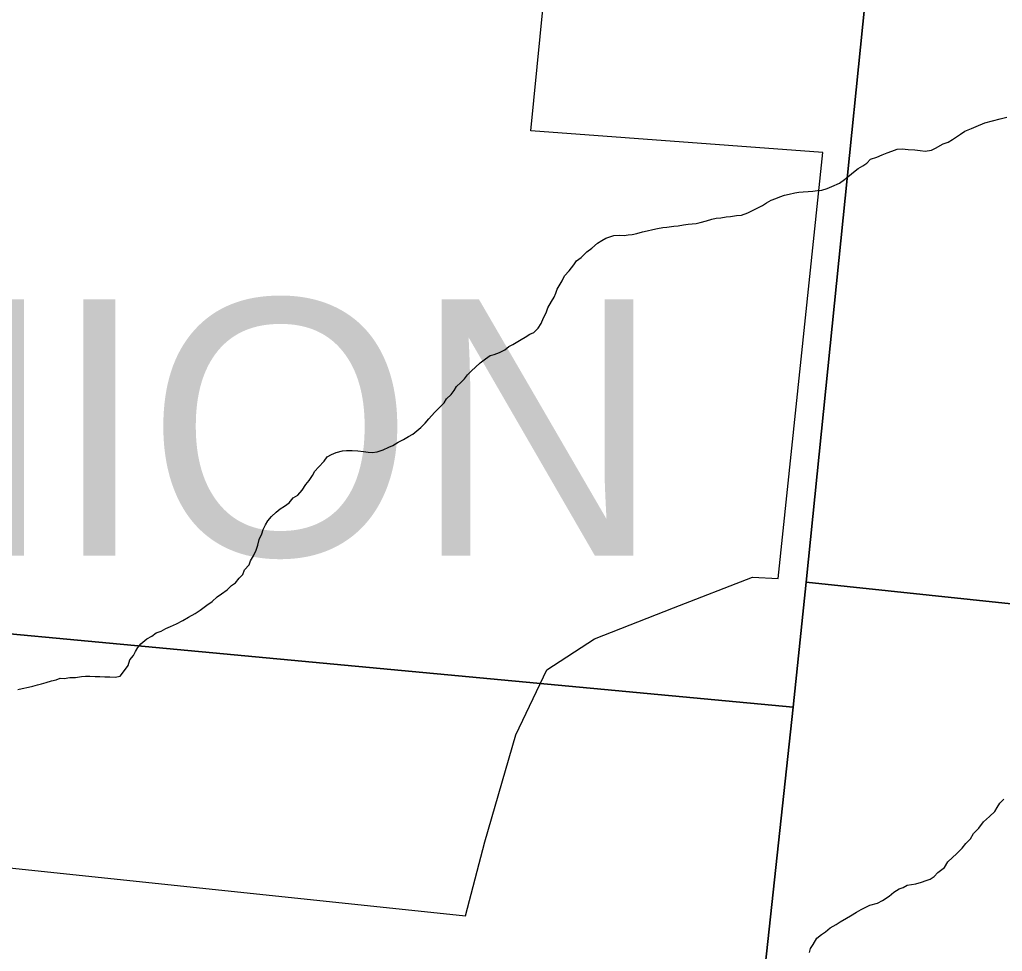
# Model space of a CAD drawing. Extents: x 1310247 to 1664935, y 284496 to 704931.
# Drawn here: x 1476924 to 1480374, y 510358 to 513631 of the extents above; entities that cross this region are included whole.
import ezdxf

# ---------------------------------------------------------------- set-up
doc = ezdxf.new("R2010")
doc.units = 0
for name, color, linetype in [('GM_X_Airport_Location_Class_2', 7, 'Continuous'), ('GM_X_County', 7, 'Continuous'), ('GM_X_Major_Lake_Text', 7, 'Continuous'), ('GM_X_Minor_River_Text', 7, 'Continuous')]:
    doc.layers.add(name, color=color, linetype=linetype)

msp = doc.modelspace()

# ---------------------------------------------------------------- linework, layer by layer
at = {"layer": 'GM_X_County'}
for points in [[(1474875.9, 517060), (1480181.2, 516544.8), (1479685.9, 511654.9), (1479639.7, 511215.9), (1474338.3, 511711.9)], [(1485560.1, 516006.4), (1485056.1, 511086.7), (1479685.9, 511654.9), (1480181.2, 516544.8)], [(1479639.7, 511215.9), (1479061.8, 505865.6), (1473744, 506360.5), (1474338.3, 511711.9)], [(1479685.9, 511654.9), (1485056.1, 511086.7), (1484474.7, 505338.4), (1479061.8, 505865.6), (1479639.7, 511215.9)]]:
    msp.add_lwpolyline(points, close=True, dxfattribs=at)
at = {"layer": 'GM_X_Major_Lake_Text'}
msp.add_lwpolyline([(1476659.6, 508947.9), (1476809.4, 510659.2), (1478489.2, 510482.7), (1478556.6, 510742.6), (1478665.4, 511118.6), (1478774.3, 511346.2), (1478942.4, 511455), (1479219.5, 511563.9), (1479496.5, 511672.7), (1479586.8, 511668), (1479744.2, 513164.5), (1478718.2, 513239.9), (1478806.2, 514128.7), (1478047.6, 514181.7), (1478117.4, 515178.7), (1479922.3, 515006.8), (1480056.6, 516305.4), (1480263, 516285.1), (1480410.3, 515977.6)], dxfattribs=at)
at = {"layer": 'GM_X_Minor_River_Text'}
for points in [[(1479692.4, 513027), (1479708.5, 513028.5), (1479724.6, 513030), (1479740.8, 513031.5), (1479759, 513037), (1479775.4, 513044.5), (1479801.8, 513055.7), (1479820.4, 513069.2), (1479836.9, 513082.7), (1479851.3, 513094.3), (1479867.9, 513107.8), (1479884.3, 513117.3), (1479898.6, 513126.9), (1479911.1, 513140.5), (1479933.5, 513147.8), (1479951.8, 513155.3), (1479970.1, 513162.7), (1479986.4, 513168.2), (1480004.7, 513175.7), (1480022.9, 513177.1), (1480042.9, 513174.5), (1480067, 513173.8), (1480085, 513171.2), (1480103, 513168.6), (1480125.2, 513172), (1480139.5, 513179.5), (1480166.1, 513194.7), (1480184.4, 513200.2), (1480198.8, 513209.8), (1480213.1, 513219.3), (1480227.5, 513228.9), (1480241.9, 513238.5), (1480266.3, 513247.7), (1480282.6, 513255.2), (1480313.2, 513268.3), (1480339.6, 513275.5), (1480365.9, 513282.7), (1480390.2, 513288)], [(1478131.1, 512113.5), (1478147.1, 512111), (1478161.2, 512110.6), (1478179.3, 512112), (1478199.6, 512119.4), (1478220, 512128.8), (1478234.3, 512134.4), (1478252.7, 512145.8), (1478271.1, 512155.3), (1478289.6, 512166.7), (1478303.9, 512174.3), (1478318.4, 512185.9), (1478332.8, 512197.5), (1478347.4, 512213), (1478360, 512228.7), (1478380.8, 512250.1), (1478401.6, 512271.5), (1478414.1, 512285.1), (1478422.6, 512298.9), (1478439.1, 512314.4), (1478449.6, 512328.1), (1478458.1, 512341.9), (1478472.7, 512355.4), (1478485.2, 512369.1), (1478495.7, 512382.8), (1478510.2, 512396.4), (1478524.7, 512409.9), (1478541.3, 512425.5), (1478559.8, 512438.9), (1478576.3, 512450.4), (1478590.4, 512454), (1478608.8, 512461.4), (1478627.2, 512470.9), (1478641.6, 512482.5), (1478655.9, 512490), (1478684.6, 512507.2), (1478698.9, 512514.8), (1478715.4, 512526.3), (1478729.6, 512531.8), (1478744.2, 512547.4), (1478754.8, 512563.1), (1478763.5, 512582.9), (1478772.1, 512600.6), (1478778.7, 512618.5), (1478791.5, 512640.1), (1478800.1, 512655.9), (1478806.5, 512669.7), (1478811, 512683.6), (1478828.1, 512713.1), (1478836.7, 512730.9), (1478853.3, 512748.4), (1478870.1, 512769.9), (1478878.6, 512783.7), (1478895.1, 512795.2), (1478915.8, 512814.6), (1478932.3, 512828.1), (1478953, 512845.5), (1478967.4, 512855.1), (1478981.7, 512862.6), (1478995.9, 512868.2), (1479010.1, 512871.8), (1479028.3, 512873.2), (1479046.3, 512872.7), (1479060.4, 512874.2), (1479074.6, 512875.8), (1479090.8, 512879.3), (1479111, 512884.7), (1479127.2, 512888.2), (1479147.5, 512893.6), (1479163.7, 512897.1), (1479181.9, 512900.5), (1479196, 512902.1), (1479220.2, 512905.4), (1479236.3, 512906.9), (1479254.5, 512910.3), (1479270.6, 512911.8), (1479284.8, 512913.4), (1479298.9, 512915), (1479313.1, 512918.5), (1479335.3, 512923.9), (1479353.6, 512929.3), (1479369.8, 512932.8), (1479385.9, 512934.3), (1479404.1, 512937.8), (1479420.2, 512939.3), (1479440.5, 512942.6), (1479458.6, 512944.1), (1479480.9, 512951.4), (1479499.3, 512960.9), (1479513.6, 512968.4), (1479532, 512977.9), (1479546.4, 512987.5), (1479562.8, 512997), (1479579.1, 513002.5), (1479593.3, 513008), (1479609.6, 513013.6), (1479625.8, 513017.1), (1479646, 513022.5), (1479660.1, 513024), (1479674.3, 513025.6), (1479692.4, 513027)], [(1476918, 511277.5), (1476932.2, 511281), (1476954.4, 511286.3), (1476970.6, 511289.8), (1476986.8, 511293.4), (1477001, 511296.9), (1477017.3, 511302.4), (1477035.5, 511307.9), (1477051.7, 511311.4), (1477066, 511317), (1477080, 511316.5), (1477100.2, 511319.9), (1477120.3, 511319.3), (1477140.5, 511322.7), (1477154.6, 511324.2), (1477170.7, 511323.8), (1477188.7, 511323.2), (1477204.8, 511322.7), (1477222.9, 511322.1), (1477240.9, 511321.6), (1477259, 511321), (1477277.2, 511324.5), (1477291.9, 511344), (1477304.5, 511361.7), (1477311.2, 511381.5), (1477323.8, 511397.1), (1477330.3, 511411), (1477338.8, 511424.7), (1477349.3, 511438.5), (1477369.9, 511455.8), (1477388.3, 511465.3), (1477402.8, 511476.9), (1477421.1, 511482.3), (1477437.4, 511491.8), (1477453.8, 511499.3), (1477474.2, 511508.7), (1477496.6, 511520), (1477517.1, 511531.4), (1477539.7, 511544.8), (1477558.1, 511556.2), (1477580.8, 511573.5), (1477599.3, 511587), (1477617.9, 511602.5), (1477632.4, 511614), (1477652.9, 511627.4), (1477667.5, 511643), (1477681.9, 511652.6), (1477694.4, 511668.2), (1477706.9, 511681.8), (1477713.5, 511697.7), (1477730.1, 511715.2), (1477734.6, 511729.1), (1477745.3, 511746.8), (1477754, 511766.5), (1477760.6, 511784.4), (1477765.2, 511804.3), (1477773.9, 511824), (1477778.5, 511839.9), (1477787, 511855.7), (1477795.5, 511869.5), (1477808.1, 511885.1), (1477824.7, 511900.6), (1477839.1, 511912.2), (1477853.5, 511921.8), (1477870, 511933.3), (1477884.6, 511950.8), (1477901, 511960.4), (1477915.7, 511977.9), (1477928.4, 511997.6), (1477940.9, 512011.2), (1477951.5, 512028.9), (1477960.1, 512044.7), (1477972.6, 512058.3), (1477993.4, 512079.7), (1478003.9, 512095.4), (1478018.2, 512103), (1478034.6, 512110.5), (1478056.8, 512115.8), (1478071, 512117.4), (1478091, 512116.8), (1478111.1, 512116.2), (1478131.1, 512113.5)], [(1480090.4, 510600.5), (1480106.7, 510606), (1480120.9, 510611.6), (1480135.3, 510621.1), (1480147.8, 510634.8), (1480170.5, 510652.1), (1480183.2, 510671.8), (1480214.3, 510700.9), (1480233, 510720.3), (1480245.6, 510736), (1480262.3, 510753.5), (1480272.9, 510771.2), (1480291.6, 510790.6), (1480308.4, 510812.2), (1480329.1, 510831.5), (1480347.8, 510849), (1480356.3, 510862.8), (1480364.8, 510878.5), (1480379.4, 510892.1)], [(1479696.5, 510354.2), (1479701, 510368.1), (1479709.5, 510381.9), (1479722.2, 510403.5), (1479738.8, 510417), (1479753.1, 510426.6), (1479769.7, 510440.1), (1479790.1, 510451.5), (1479804.5, 510461.1), (1479827.1, 510474.4), (1479841.4, 510482), (1479861.9, 510495.4), (1479878.3, 510504.9), (1479894.6, 510512.4), (1479908.9, 510520), (1479935.3, 510527.1), (1479953.7, 510536.6), (1479976.3, 510551.9), (1479992.8, 510565.5), (1480011.3, 510576.9), (1480025.5, 510582.5), (1480039.8, 510590), (1480070.2, 510595.1), (1480090.4, 510600.5)]]:
    msp.add_lwpolyline(points, dxfattribs=at)

# ---------------------------------------------------------------- texts
at = {"layer": 'GM_X_Airport_Location_Class_2'}
msp.add_text('UNION', height=900, rotation=0, dxfattribs=at).set_placement((1475298.6, 511748))

doc.saveas('drawing.dxf')
